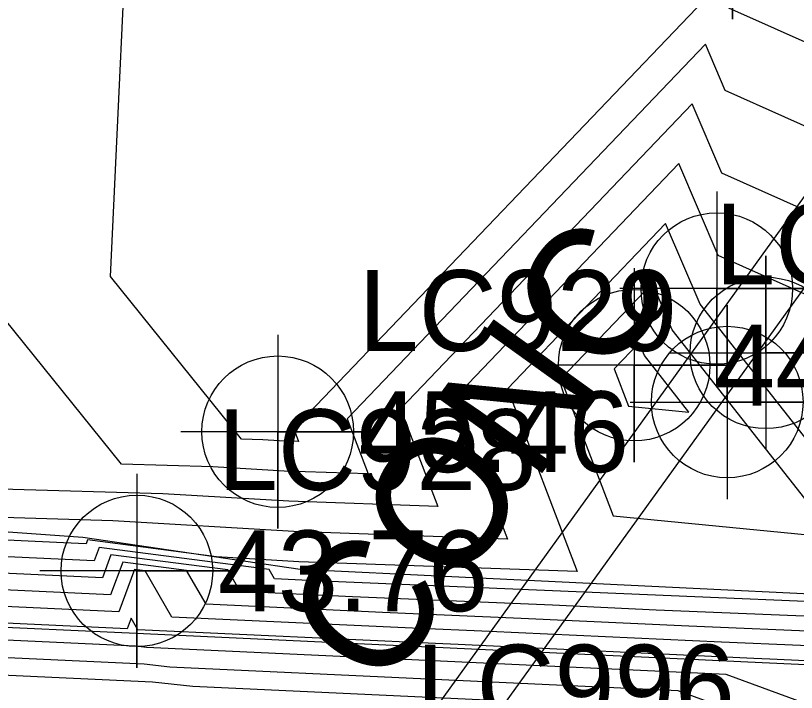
# Model space of a CAD drawing. Extents: x 2188792 to 2191981, y 386090 to 389710.
# Drawn here: x 2190333.2 to 2190357.34, y 387933 to 387953.95 of the extents above; entities that cross this region are included whole.
import ezdxf

# ---------------------------------------------------------------- set-up
doc = ezdxf.new("R2010")
doc.units = 0
for name, color, linetype in [('DTM Contours Major', 7, 'Continuous'), ('DTM Contours Minor', 7, 'Continuous'), ('Exist DTM Breakline Underwater Cogo Number', 7, 'Continuous'), ('Exist DTM Regular Point Underwater CELL', 7, 'Continuous'), ('Exist DTM Regular Point Underwater Cogo Elevation', 7, 'Continuous'), ('Exist DTM Regular Point Underwater Cogo Number', 7, 'Continuous'), ('Exist Guardrail', 7, 'Continuous'), ('Exist Guardrail Text', 7, 'Continuous'), ('Exist Structure Major Deck Tunnel Box Culvert', 7, 'Continuous'), ('Exist Structure Major Deck Tunnel Box Culvert Cogo Point CELL', 7, 'Continuous'), ('PH Exist DTM Breakline', 7, 'Continuous')]:
    doc.layers.add(name, color=color, linetype=linetype)

msp = doc.modelspace()

# ---------------------------------------------------------------- linework, layer by layer
at = {"layer": 'DTM Contours Major'}
for points in [[(2190377.011, 387947.872), (2190363.28, 387945.395), (2190355.036, 387949.073), (2190354.121, 387951.215), (2190345.103, 387941.781), (2190346.257, 387938.756), (2190341.653, 387938.919), (2190337.751, 387939.15), (2190332.757, 387939.298), (2190322.388, 387952.175), (2190320.708, 387939.023), (2190319.771, 387939.031), (2190319.523, 387939.066), (2190313.939, 387939.944), (2190313.838, 387939.962), (2190307.199, 387940.195), (2190304.787, 387940.653), (2190300.31, 387941.352), (2190296.806, 387942.025), (2190290.824, 387943.288)], [(2190372.926, 387934.215), (2190367.995, 387934.445), (2190363.478, 387934.634), (2190358.415, 387934.87), (2190354.018, 387935.054), (2190348.831, 387935.296), (2190344.549, 387935.476), (2190339.088, 387935.73), (2190338.484, 387936.78), (2190336.512, 387937.039), (2190336.138, 387936.026), (2190330.167, 387936.304), (2190327.263, 387936.44), (2190324.603, 387936.462), (2190317.935, 387937.404), (2190316.282, 387937.664), (2190310.66, 387938.655), (2190309.181, 387938.707), (2190302.569, 387939.962), (2190301.977, 387940.054), (2190294.751, 387941.442)], [(2190374.218, 387928.651), (2190367.692, 387928.954), (2190361.166, 387929.258), (2190352.204, 387932.555), (2190345.542, 387932.866), (2190338.683, 387933.185), (2190337.434, 387933.323), (2190330.534, 387933.645), (2190321.902, 387934.586), (2190314.945, 387935.554), (2190309.572, 387936.427), (2190304.833, 387937.197), (2190296.31, 387939.159), (2190291.492, 387939.994)]]:
    msp.add_lwpolyline(points, dxfattribs=at)
at = {"layer": 'DTM Contours Minor'}
for points in [[(2190379.605, 387952.57), (2190360.68, 387949.157), (2190355.146, 387951.626), (2190354.532, 387953.064), (2190343.452, 387941.473), (2190344.104, 387939.763), (2190341.501, 387939.855), (2190339.296, 387939.986), (2190336.472, 387940.069), (2190318.915, 387961.873)], [(2190354.942, 387954.912), (2190341.8, 387941.165), (2190341.951, 387940.769), (2190341.35, 387940.791), (2190340.84, 387940.821), (2190340.188, 387940.84), (2190336.131, 387945.878), (2190336.778, 387959.726)], [(2190382.199, 387957.268), (2190358.08, 387952.918), (2190355.256, 387954.178)], [(2190374.418, 387943.174), (2190365.879, 387941.634), (2190354.927, 387946.52), (2190353.711, 387949.367), (2190346.754, 387942.09), (2190348.409, 387937.749), (2190341.805, 387937.983), (2190336.207, 387938.315), (2190329.042, 387938.527), (2190326.882, 387941.21), (2190326.532, 387938.469), (2190320.737, 387938.517), (2190319.205, 387938.733), (2190314.407, 387939.488), (2190313.202, 387939.701), (2190307.595, 387939.898), (2190304.343, 387940.515), (2190300.643, 387941.092), (2190296.395, 387941.908), (2190291.588, 387942.923)], [(2190371.824, 387938.476), (2190368.479, 387937.873), (2190362.251, 387940.651), (2190358.059, 387940.322), (2190354.367, 387945.022), (2190353.3, 387947.518), (2190348.406, 387942.398), (2190350.562, 387936.742), (2190341.957, 387937.047), (2190339.407, 387937.198), (2190335.419, 387937.721), (2190335.376, 387937.603), (2190334.679, 387937.635), (2190327.906, 387937.952), (2190321.704, 387938.003), (2190318.888, 387938.401), (2190314.876, 387939.032), (2190312.566, 387939.439), (2190307.992, 387939.6), (2190303.9, 387940.376), (2190300.977, 387940.833), (2190295.984, 387941.792), (2190292.352, 387942.559)], [(2190358.555, 387937.798), (2190353.507, 387944.225), (2190352.89, 387945.67), (2190350.057, 387942.706), (2190351.675, 387938.464), (2190358.555, 387937.798)], [(2190354.022, 387941.679), (2190352.648, 387943.428), (2190352.48, 387943.821), (2190351.708, 387943.015), (2190352.149, 387941.86), (2190354.022, 387941.679)], [(2190371.749, 387934.739), (2190368.911, 387934.872), (2190362.388, 387935.145), (2190359.36, 387935.286), (2190353.011, 387935.553), (2190349.804, 387935.702), (2190343.621, 387935.962), (2190340.144, 387936.124), (2190339.76, 387936.793), (2190336.148, 387937.266), (2190335.884, 387936.552), (2190331.671, 387936.748), (2190327.477, 387936.944), (2190323.637, 387936.976), (2190318.253, 387937.736), (2190315.813, 387938.12), (2190311.295, 387938.917), (2190308.785, 387939.005), (2190303.013, 387940.1), (2190301.644, 387940.313), (2190295.162, 387941.559)], [(2190379.341, 387934.898), (2190370.572, 387935.264), (2190369.827, 387935.298), (2190361.299, 387935.656), (2190360.306, 387935.702), (2190352.005, 387936.051), (2190350.778, 387936.108), (2190342.692, 387936.449), (2190341.2, 387936.518), (2190341.035, 387936.805), (2190335.784, 387937.493), (2190335.63, 387937.077), (2190333.175, 387937.191), (2190327.692, 387937.448), (2190322.67, 387937.49), (2190318.57, 387938.069), (2190315.345, 387938.576), (2190311.931, 387939.178), (2190308.388, 387939.302), (2190303.456, 387940.238), (2190301.31, 387940.573), (2190295.573, 387941.675)], [(2190374.103, 387933.691), (2190367.079, 387934.018), (2190364.567, 387934.123), (2190357.47, 387934.453), (2190355.025, 387934.556), (2190347.858, 387934.89), (2190345.477, 387934.99), (2190338.032, 387935.336), (2190337.208, 387936.768), (2190336.876, 387936.811), (2190336.392, 387935.501), (2190328.663, 387935.861), (2190327.048, 387935.936), (2190325.57, 387935.949), (2190317.617, 387937.072), (2190316.751, 387937.208), (2190310.024, 387938.394), (2190309.578, 387938.409), (2190304.904, 387939.296), (2190302.378, 387939.707), (2190301.898, 387939.817), (2190294.117, 387941.166)], [(2190375.28, 387933.166), (2190366.163, 387933.591), (2190365.657, 387933.612), (2190356.524, 387934.037), (2190356.032, 387934.058), (2190346.885, 387934.483), (2190346.406, 387934.504), (2190336.976, 387934.942), (2190336.768, 387935.305), (2190336.646, 387934.976), (2190327.159, 387935.417), (2190326.834, 387935.432), (2190326.536, 387935.435), (2190317.3, 387936.739), (2190317.219, 387936.752), (2190316.119, 387936.946), (2190309.721, 387937.986), (2190302.991, 387939.079), (2190300.501, 387939.653), (2190293.461, 387940.873)], [(2190375.207, 387931.841), (2190366.411, 387932.251), (2190357.614, 387932.66), (2190355.175, 387933.557), (2190346.341, 387933.969), (2190337.247, 387934.392), (2190336.907, 387934.43), (2190327.801, 387934.853), (2190325.453, 387935.109), (2190316.548, 387936.349), (2190309.672, 387937.466), (2190303.605, 387938.452), (2190299.104, 387939.488), (2190292.805, 387940.58)], [(2190374.713, 387930.246), (2190367.051, 387930.603), (2190359.39, 387930.959), (2190353.69, 387933.056), (2190345.941, 387933.417), (2190337.965, 387933.788), (2190337.17, 387933.877), (2190329.168, 387934.249), (2190323.677, 387934.847), (2190315.746, 387935.951), (2190309.622, 387936.946), (2190304.219, 387937.824), (2190297.707, 387939.324), (2190292.149, 387940.287)]]:
    msp.add_lwpolyline(points, dxfattribs=at)
at = {"layer": 'Exist DTM Regular Point Underwater CELL'}
for points in [[(2190355.37, 387959.839), (2190355.37, 387953.839), (2190355.37, 387956.839), (2190358.37, 387956.839), (2190352.37, 387956.839)], [(2190354.883, 387948.501), (2190354.883, 387942.501), (2190354.883, 387945.501), (2190357.883, 387945.501), (2190351.883, 387945.501)], [(2190352.326, 387946.13), (2190352.326, 387940.13), (2190352.326, 387943.13), (2190355.326, 387943.13), (2190349.326, 387943.13)], [(2190341.304, 387944.072), (2190341.304, 387938.072), (2190341.304, 387941.072), (2190344.304, 387941.072), (2190338.304, 387941.072)], [(2190336.95, 387939.765), (2190336.95, 387933.765), (2190336.95, 387936.765), (2190339.95, 387936.765), (2190333.95, 387936.765)]]:
    msp.add_lwpolyline(points, dxfattribs=at)
for centre in [(2190354.883, 387945.501), (2190352.326, 387943.13), (2190341.304, 387941.072), (2190336.95, 387936.765)]:
    msp.add_circle(centre, 2.344, dxfattribs=at)
at = {"layer": 'Exist Guardrail'}
msp.add_line((2190319.689, 387895.693), (2190388.872, 387991.818), dxfattribs=at)
at = {"layer": 'Exist Structure Major Deck Tunnel Box Culvert'}
msp.add_line((2190319.999, 387893.37), (2190391.203, 387992.154), dxfattribs=at)
at = {"layer": 'Exist Structure Major Deck Tunnel Box Culvert Cogo Point CELL'}
for points in [[(2190353.401, 387943.511), (2190359.401, 387943.511), (2190356.401, 387943.511), (2190356.401, 387946.511), (2190356.401, 387940.511)], [(2190352.204, 387941.989), (2190358.204, 387941.989), (2190355.204, 387941.989), (2190355.204, 387944.989), (2190355.204, 387938.989)]]:
    msp.add_lwpolyline(points, dxfattribs=at)
for centre in [(2190356.401, 387943.511), (2190355.204, 387941.989)]:
    msp.add_circle(centre, 2.344, dxfattribs=at)
at = {"layer": 'PH Exist DTM Breakline'}
for points in [[(2190234.78, 387949.244), (2190243.244, 387951.384), (2190250.186, 387951.814), (2190257.127, 387952.243), (2190260.705, 387951.962), (2190269.535, 387948.977), (2190278.365, 387945.992), (2190287.195, 387943.007), (2190294.713, 387941.432), (2190302.231, 387939.856), (2190309.749, 387938.281), (2190317.267, 387936.705), (2190326.78, 387935.305), (2190336.71, 387934.843), (2190346.64, 387934.381), (2190356.286, 387933.932), (2190365.932, 387933.483), (2190375.577, 387933.034)], [(2190286.552, 387945.326), (2190298.74, 387942.573), (2190306.06, 387941.05), (2190313.896, 387939.986), (2190319.584, 387939.13), (2190328.064, 387938.324), (2190335.275, 387937.811), (2190341.994, 387936.814)], [(2190341.994, 387936.814), (2190351.381, 387936.36), (2190360.767, 387935.905), (2190370.153, 387935.45), (2190379.54, 387934.996), (2190388.967, 387933.157)]]:
    msp.add_lwpolyline(points, dxfattribs=at)

# ---------------------------------------------------------------- texts
at = {"layer": 'Exist DTM Breakline Underwater Cogo Number'}
msp.add_text('LC996', height=2.5, dxfattribs=at).set_placement((2190345.589, 387931.981))
at = {"layer": 'Exist DTM Regular Point Underwater Cogo Elevation'}
for s, p in [('44.13', (2190354.826, 387941.88)), ('45.46', (2190343.804, 387939.822)), ('43.76', (2190339.45, 387935.515))]:
    msp.add_text(s, height=2.5, dxfattribs=at).set_placement(p)
at = {"layer": 'Exist DTM Regular Point Underwater Cogo Number'}
for s, p in [('LC1001', (2190354.826, 387945.63)), ('LC929', (2190343.804, 387943.572)), ('LC928', (2190339.45, 387939.265))]:
    msp.add_text(s, height=2.5, dxfattribs=at).set_placement(p)
at = {"layer": 'Exist Guardrail Text'}
msp.add_text('CONC', height=4, rotation=54.2567, dxfattribs=at).set_placement((2190344.54, 387932.92))

doc.saveas('drawing.dxf')
